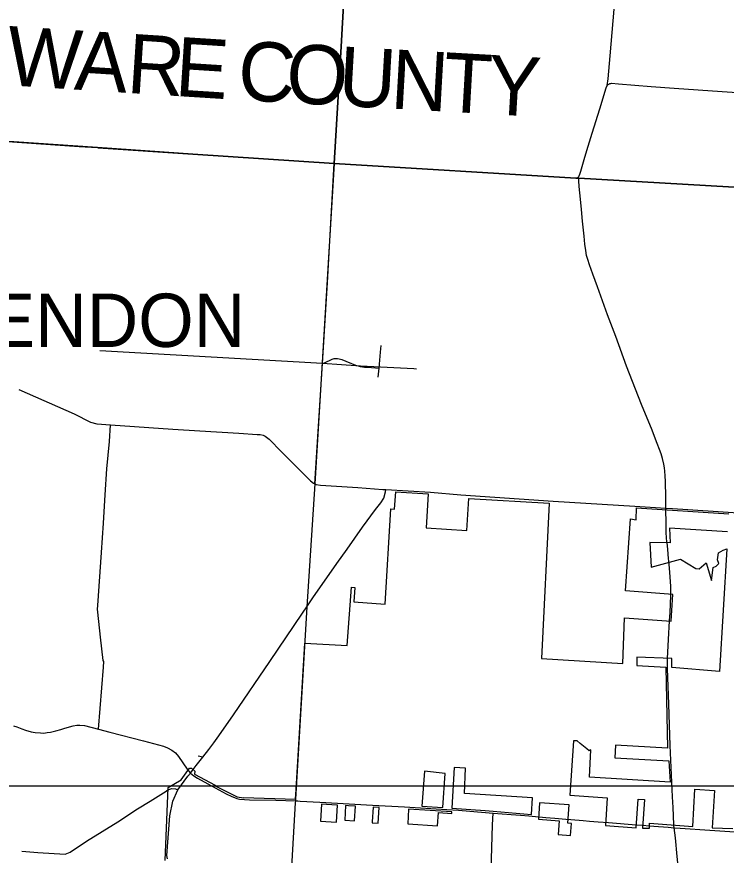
# Model space of a CAD drawing. Extents: x 1659811 to 1934326, y 644115 to 934867.
# Drawn here: x 1862967 to 1874937, y 764329 to 778479 of the extents above; entities that cross this region are included whole.
import ezdxf

# ---------------------------------------------------------------- set-up
doc = ezdxf.new("R2010")
doc.units = 0
for name, color, linetype in [('GM_X_Adjacent_County_Text', 7, 'Continuous'), ('GM_X_City_Street', 7, 'Continuous'), ('GM_X_Corporation', 7, 'Continuous'), ('GM_X_County', 7, 'Continuous'), ('GM_X_County_Road', 7, 'Continuous'), ('GM_X_Township', 7, 'Continuous'), ('GM_X_Township_Road', 7, 'Continuous'), ('GM_X_Township_Text', 7, 'Continuous'), ('SC_Scratch1', 7, 'Continuous')]:
    doc.layers.add(name, color=color, linetype=linetype)

msp = doc.modelspace()

# ---------------------------------------------------------------- linework, layer by layer
at = {"layer": 'GM_X_City_Street'}
for points in [[(1873938, 769605), (1873937, 769613), (1873924, 769770), (1873922, 769913), (1873917, 770187)], [(1874003, 768761), (1874003, 768781), (1874003, 768862), (1873999, 768946), (1873988, 769103), (1873980, 769173), (1873968, 769289)], [(1873948, 767650), (1873964, 767970), (1873982, 768285)], [(1865511, 764268), (1865500, 764327), (1865548, 764995), (1865600, 765244), (1865682, 765431), (1865855, 765663), (1865897, 765714)], [(1865863, 765755), (1865897, 765714)], [(1865897, 765714), (1865927, 765753)], [(1865897, 765714), (1865955, 765668), (1866017, 765631), (1866193, 765534), (1866501, 765368), (1866596, 765322), (1866638, 765303), (1866681, 765286), (1866723, 765278), (1866894, 765265), (1867336, 765257), (1867669, 765247), (1867707, 765245)], [(1865532, 765439), (1865583, 765457), (1865646, 765449), (1865682, 765431)], [(1867707, 765245), (1867751, 765243), (1868083, 765224), (1868969, 765176), (1869510, 765145), (1870221, 765101), (1870420, 765087), (1870613, 765071), (1871003, 765038), (1871311, 765017), (1871467, 765005), (1871609, 764992), (1871891, 764967)], [(1870828, 762287), (1870829, 762319), (1870843, 762500), (1870854, 762614), (1870881, 762813), (1870901, 762959), (1870920, 763109), (1870938, 763317), (1870946, 763501), (1870969, 764069), (1870996, 764843), (1871003, 765038)], [(1872314, 764930), (1872525, 764915), (1872633, 764904), (1872778, 764893), (1872949, 764879)], [(1873425, 764842), (1873526, 764834), (1873531, 764834)], [(1873637, 764826), (1873717, 764820), (1873959, 764802), (1874061, 764793)], [(1874061, 764793), (1874055, 764828), (1874054, 764846)], [(1874061, 764793), (1874159, 764787), (1874329, 764774), (1874494, 764764), (1874997, 764730), (1875691, 764678), (1875732, 764675)], [(1874413, 761383), (1874400, 761488), (1874369, 761773), (1874345, 761997), (1874327, 762164), (1874304, 762393), (1874224, 763216), (1874187, 763568), (1874164, 763769), (1874158, 763827), (1874110, 764310), (1874079, 764620), (1874061, 764793)]]:
    msp.add_lwpolyline(points, dxfattribs=at)
at = {"layer": 'GM_X_Corporation'}
for points in [[(1865470, 764240), (1865520, 765470), (1865739, 765604), (1865884, 765797), (1865913, 765801), (1865974, 765746), (1865966, 765697), (1866313, 765509), (1866314, 765499), (1866686, 765312), (1866791, 765295), (1866791, 765304), (1867671, 765277), (1867681, 765439), (1867825, 767906), (1868539, 767866), (1868613, 768854), (1868670, 768848), (1868654, 768608), (1869185, 768567), (1869280, 770173), (1869342, 770172), (1869364, 770460), (1869908, 770428), (1869876, 769856), (1870561, 769808), (1870596, 770349), (1871949, 770269), (1871820, 767647), (1873193, 767564), (1873219, 768336), (1874011, 768281), (1874036, 768730), (1873238, 768791), (1873320, 770008), (1873417, 769992), (1873424, 770194), (1874979, 770090)], [(1874958, 769789), (1873978, 769850), (1873991, 769601), (1873651, 769608), (1873671, 769192), (1874165, 769326), (1874423, 769168), (1874483, 769161), (1874597, 769263), (1874687, 768966), (1874715, 769184), (1874768, 769209), (1874814, 769250), (1874791, 769315), (1874805, 769431), (1874883, 769476), (1874949, 769499), (1874823, 767432), (1874022, 767499), (1874020, 767649), (1873431, 767670), (1873431, 767529), (1873917, 767504), (1873946, 766135), (1873070, 766189), (1873057, 765972), (1873968, 765922), (1873989, 765564), (1872628, 765647), (1872653, 766105), (1872625, 766092), (1872585, 766125), (1872473, 766212), (1872420, 766262), (1872361, 766260), (1872298, 765341), (1872931, 765298), (1872899, 764833), (1873419, 764791), (1873453, 765277), (1873557, 765270), (1873524, 764788), (1873641, 764785), (1873643, 764872), (1874371, 764814), (1874409, 765443), (1874738, 765423), (1874701, 764794), (1875051, 764779)]]:
    msp.add_lwpolyline(points, dxfattribs=at)
for points in [[(1870520, 765372), (1870539, 765796), (1870348, 765812), (1870307, 765122), (1870870, 765083), (1871007, 765075), (1871653, 765019), (1871667, 765298)], [(1870158, 765132), (1870196, 765711), (1869848, 765747), (1869802, 765156)], [(1868364, 764888), (1868381, 765175), (1868367, 765176), (1868111, 765191), (1868091, 764904)], [(1868516, 765167), (1868502, 764921), (1868666, 764911), (1868681, 765158), (1868564, 765165)], [(1868979, 765141), (1868964, 764895), (1868963, 764875), (1869063, 764869), (1869080, 765135)], [(1870066, 764827), (1870080, 765053), (1870305, 765032), (1870308, 765063), (1869574, 765106), (1869564, 764859)], [(1871769, 764937), (1872119, 764908), (1872100, 764678), (1872310, 764661), (1872327, 764867), (1872265, 764872), (1872287, 765181), (1871788, 765215)]]:
    msp.add_lwpolyline(points, close=True, dxfattribs=at)
at = {"layer": 'GM_X_County'}
for points in [[(1855849, 776844), (1860837, 776510), (1864331, 776270), (1865938, 776163), (1868321, 776001), (1872401, 775756), (1872453, 775754), (1878568, 775400)], [(1878568, 775400), (1872453, 775754), (1872401, 775756), (1868321, 776001), (1865938, 776163), (1864331, 776270), (1860837, 776510), (1855849, 776844)]]:
    msp.add_lwpolyline(points, dxfattribs=at)
at = {"layer": 'GM_X_County_Road'}
for points in [[(1868321, 776001), (1868439, 777975), (1868734, 783178)], [(1872927, 777320), (1872945, 777432), (1872978, 777819), (1873212, 780520)], [(1872401, 775756), (1872432, 775766), (1872438, 775770), (1872452, 775785), (1872457, 775793), (1872468, 775823), (1872484, 775872), (1872540, 776071), (1872587, 776224), (1872678, 776514), (1872803, 776927), (1872912, 777278), (1872927, 777320)], [(1872927, 777320), (1872944, 777337), (1872954, 777344), (1872965, 777349), (1872976, 777353), (1872988, 777355), (1873000, 777356), (1873120, 777346), (1873673, 777303), (1874061, 777272), (1874867, 777216), (1876402, 777119), (1876790, 777089), (1877384, 777075), (1878691, 776999)], [(1862245, 776413), (1864018, 776291)], [(1862250, 776413), (1864029, 776290)], [(1864018, 776291), (1864331, 776270)], [(1864029, 776290), (1864331, 776270), (1864343, 776269)], [(1864331, 776270), (1865938, 776163), (1868321, 776001)], [(1864343, 776269), (1865938, 776163), (1868321, 776001)], [(1867996, 770598), (1868125, 772626), (1868208, 773995), (1868321, 776001)], [(1868321, 776001), (1872401, 775756), (1872453, 775754)], [(1868321, 776001), (1872401, 775756)], [(1873917, 770187), (1873920, 770369), (1873913, 770634), (1873909, 770729), (1873903, 770811), (1873895, 770866), (1873884, 770927), (1873863, 771023), (1873838, 771102), (1873745, 771352), (1873688, 771503), (1873506, 771934), (1873257, 772585), (1873073, 773082), (1872936, 773448), (1872765, 773919), (1872686, 774137), (1872631, 774292), (1872603, 774380), (1872582, 774452), (1872568, 774534), (1872554, 774642), (1872541, 774775), (1872515, 775031), (1872496, 775225), (1872478, 775398), (1872458, 775612), (1872455, 775643), (1872453, 775681), (1872452, 775727), (1872453, 775754)], [(1863003, 772190), (1863936, 771777), (1864213, 771635), (1864320, 771611), (1864548, 771591)], [(1864348, 766459), (1864430, 767504), (1864434, 767598), (1864426, 767618), (1864381, 768009), (1864333, 768432), (1864331, 768480), (1864333, 768543), (1864397, 769439), (1864432, 769935), (1864459, 770410), (1864486, 770848), (1864531, 771313), (1864548, 771591)], [(1864548, 771591), (1865601, 771521), (1866058, 771490), (1866716, 771450), (1867025, 771432), (1867073, 771428), (1867124, 771417), (1867161, 771401), (1867225, 771349), (1867435, 771135), (1867923, 770645), (1867971, 770610), (1867996, 770598)], [(1867965, 768671), (1868368, 769251), (1868541, 769496), (1868800, 769865), (1869019, 770165), (1869107, 770278), (1869159, 770355), (1869191, 770461), (1869194, 770500)], [(1867996, 770598), (1868018, 770588), (1868094, 770574), (1868180, 770568), (1868724, 770534), (1869146, 770503)], [(1869146, 770503), (1869194, 770500), (1869950, 770456), (1870462, 770412), (1872020, 770307), (1873395, 770221), (1873917, 770187)], [(1873917, 770187), (1874033, 770181), (1874289, 770163), (1875395, 770092), (1876479, 770026), (1878012, 769931), (1879230, 769852), (1880102, 769791), (1881439, 769711)], [(1873968, 769289), (1873964, 769336), (1873950, 769489), (1873938, 769605)], [(1873982, 768285), (1873990, 768428), (1874002, 768712), (1874003, 768761)], [(1865927, 765753), (1865996, 765843), (1866105, 765983), (1866208, 766112), (1866292, 766224), (1866377, 766345), (1866623, 766700), (1867236, 767596), (1867787, 768416), (1867860, 768520), (1867965, 768671)], [(1874054, 764846), (1874040, 765135), (1874031, 765317), (1873994, 766181), (1873967, 766876), (1873946, 767480), (1873945, 767589), (1873948, 767650)], [(1862913, 766515), (1862969, 766494), (1863055, 766460), (1863115, 766437), (1863211, 766409), (1863279, 766399), (1863367, 766392), (1863425, 766391), (1863480, 766398), (1863535, 766406), (1863629, 766426), (1863710, 766450), (1863777, 766472), (1863921, 766513), (1863981, 766523), (1864031, 766526), (1864109, 766518), (1864348, 766459), (1864538, 766404), (1865104, 766257), (1865187, 766236), (1865442, 766167), (1865509, 766143), (1865585, 766102), (1865643, 766058), (1865697, 765998), (1865840, 765783), (1865863, 765755)], [(1871891, 764967), (1872043, 764954), (1872231, 764936), (1872314, 764930)], [(1872949, 764879), (1873416, 764843), (1873425, 764842)], [(1873531, 764834), (1873637, 764826)]]:
    msp.add_lwpolyline(points, dxfattribs=at)
at = {"layer": 'GM_X_Township'}
for points in [[(1869596, 797271), (1869163, 789806), (1869111, 789007), (1869039, 787768), (1869000, 787580), (1869008, 787459), (1868914, 786029), (1868892, 785569), (1868890, 785515), (1868806, 784389), (1868751, 783613), (1868734, 783178), (1868439, 777975), (1868321, 776001)], [(1868321, 776001), (1867996, 770598), (1867860, 768520), (1867671, 765277), (1867669, 765247), (1867667, 765216), (1867596, 764033), (1867551, 763293), (1867522, 762434), (1867240, 758147), (1867190, 757380), (1867052, 755122), (1867019, 754577), (1866879, 752144)]]:
    msp.add_lwpolyline(points, dxfattribs=at)
at = {"layer": 'GM_X_Township_Road'}
for points in [[(1869082, 772548), (1869106, 772818), (1869115, 772933)], [(1869713, 772533), (1869664, 772536), (1868767, 772583), (1868125, 772626), (1864368, 772842)], [(1868125, 772626), (1868158, 772638), (1868288, 772702), (1868320, 772712), (1868345, 772714), (1868378, 772713), (1868407, 772707), (1868451, 772696), (1868685, 772600), (1868726, 772586), (1868760, 772578), (1868799, 772571), (1868832, 772567), (1868871, 772564), (1868951, 772559), (1869082, 772548)], [(1869067, 772399), (1869082, 772548)], [(1866105, 765983), (1866028, 766003)], [(1865219, 765244), (1865486, 765413)], [(1865486, 765413), (1865522, 765436), (1865532, 765439)], [(1863053, 764396), (1863324, 764376), (1863784, 764345), (1863868, 764378), (1864146, 764564), (1864670, 764894), (1865006, 765110), (1865219, 765244)]]:
    msp.add_lwpolyline(points, dxfattribs=at)
at = {"layer": 'SC_Scratch1'}
msp.add_lwpolyline([(1729596, 899996), (1925846, 899996), (1925846, 765496), (1729596, 765496)], close=True, dxfattribs=at)

# ---------------------------------------------------------------- texts
at = {"layer": 'GM_X_Adjacent_County_Text'}
for s, rotation, p in [('W', 356.3413, (1862775, 777326)), ('A', 356.3406, (1863925, 777252)), ('R', 356.3436, (1864808, 777196)), ('E', 356.3561, (1865620, 777144)), ('C', 356.8615, (1866680, 777077)), ('O', 356.7513, (1867492, 777032)), ('U', 356.7469, (1868375, 776982)), ('N', 356.7473, (1869258, 776932)), ('T', 356.7475, (1870141, 776882)), ('Y', 356.7473, (1870888, 776839))]:
    msp.add_text(s, height=1000, rotation=rotation, dxfattribs=at).set_placement(p)
at = {"layer": 'GM_X_Township_Text'}
msp.add_text('BLENDON', height=900, rotation=0, dxfattribs=at).set_placement((1861003, 772907))

doc.saveas('drawing.dxf')
